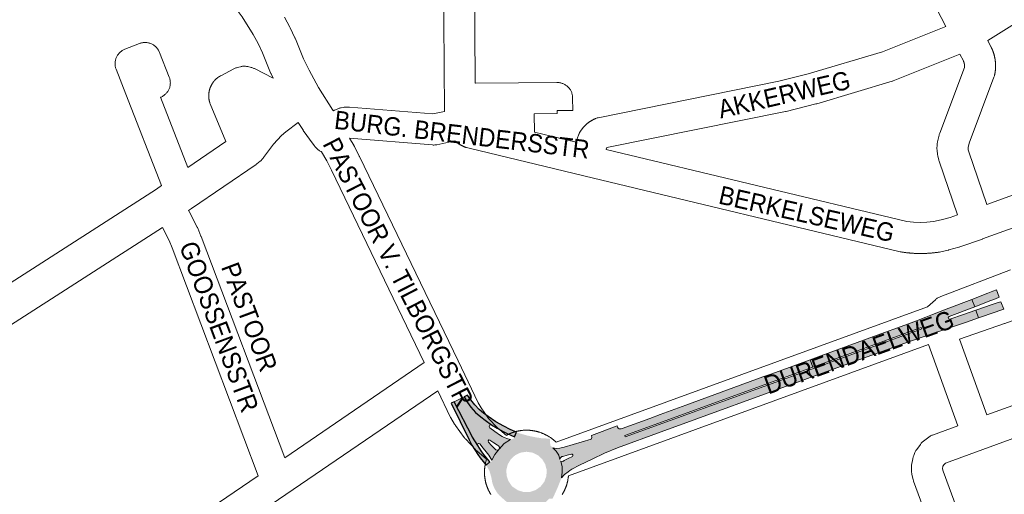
# Paper-space layout 'Layout1' of a CAD drawing. Header units: metres. Extents: x 123097 to 144122, y 392739 to 407589.
# Tile 467 of 510: x 138006 to 138419, y 400056 to 400255. Entities that reach past the tile are written whole.
import ezdxf
from ezdxf.enums import TextEntityAlignment as Align

# ---------------------------------------------------------------- set-up
doc = ezdxf.new("R2010")
doc.units = ezdxf.units.M
doc.header["$MEASUREMENT"] = 0
for name, color, linetype, lineweight in [('gs-anno-wegen algemeen tekst', 7, 'Continuous', 0), ('gs-knt-aanvullende hoofdweg', 7, 'Continuous', 0), ('gs-knt-wegen algemeen', 7, 'Continuous', 0), ('ir-ARC-asfalt-hoofdwegen-te inspecteren', 5, 'Continuous', 0), ('ir-ARC-fietspaden naastliggend- te inspecteren', 1, 'Continuous', 0)]:
    doc.layers.add(name, color=color, linetype=linetype, lineweight=lineweight)
doc.styles.add('Style-Arial', font='arial.ttf')

psp = doc.layouts.get("Layout1")

# ---------------------------------------------------------------- hatches: boundary and pattern name
at = {"layer": 'ir-ARC-asfalt-hoofdwegen-te inspecteren', "linetype": 'Continuous', "lineweight": 13}
for points in [[(138405.731, 400137.675), (138406.958, 400134.602), (138413.666, 400137.199), (138415.617, 400137.962), (138417.22, 400138.564), (138416.028, 400141.614), (138414.472, 400141.062), (138412.452, 400140.261)], [(138407.417, 400133.107), (138408.54, 400129.911), (138415.436, 400132.32), (138417.442, 400133.003), (138419.11, 400133.614), (138417.899, 400136.687), (138416.321, 400136.147), (138414.305, 400135.444)], [(138202.911, 400077.755), (138202.759, 400078.246), (138203.086, 400078.643), (138203.597, 400078.587), (138205.253, 400077.476), (138206.765, 400076.477), (138207.188, 400076.195), (138207.561, 400075.544), (138207.384, 400074.815), (138209.523, 400077.129), (138212.172, 400078.836), (138211.1, 400079.056), (138209.487, 400079.654), (138208.701, 400080.064), (138207.957, 400080.547), (138205.694, 400082.119), (138203.498, 400083.784), (138203.222, 400084.408), (138203.59, 400084.982), (138204.272, 400084.992), (138201.523, 400086.881), (138199.785, 400088.283), (138197.54, 400090.126), (138195.552, 400092.376), (138194.128, 400094.335), (138192.801, 400096.742), (138188.565, 400094.7), (138196.208, 400079.858), (138198.44, 400076.361), (138198.416, 400076.874), (138198.841, 400077.162), (138199.308, 400076.95), (138200.692, 400075.13), (138202.013, 400073.595), (138202.604, 400072.92), (138203.132, 400072.195), (138204.324, 400070.094), (138205.636, 400072.484), (138207.262, 400074.673), (138206.657, 400074.394), (138206.01, 400074.551), (138205.516, 400075.044), (138204.285, 400076.322)]]:
    psp.add_hatch(color=5, dxfattribs=at).paths.add_polyline_path(points, flags=0)
at = {"layer": 'ir-ARC-asfalt-hoofdwegen-te inspecteren', "linetype": 'Continuous', "lineweight": 13, "extrusion": (0, 0, -1)}
for points in [[(-138338.963, 400109.232), (-138384.523, 400125.832), (-138384.729, 400125.251), (-138337.286, 400107.976), (-138338.365, 400105.007), (-138377.646, 400119.331), (-138385.681, 400122.064), (-138399.34, 400126.743), (-138403.427, 400128.15), (-138408.54, 400129.911), (-138407.417, 400133.107), (-138402.18, 400131.33), (-138396.505, 400129.404), (-138395.992, 400129.522), (-138395.831, 400130.024), (-138396.18, 400130.418), (-138406.958, 400134.602), (-138405.731, 400137.675), (-138394.948, 400133.507), (-138389.272, 400131.313), (-138386.41, 400130.203), (-138382.521, 400128.621), (-138377.661, 400126.847), (-138365.965, 400122.578), (-138364.398, 400122.006), (-138342.361, 400113.962), (-138337.843, 400112.313)], [(-138260.317, 400079.951), (-138260.099, 400080.498), (-138338.963, 400109.232), (-138337.843, 400112.313), (-138321.779, 400106.447), (-138318.039, 400105.081), (-138285.745, 400093.289), (-138275.025, 400089.329), (-138270.575, 400087.686), (-138259.094, 400083.445), (-138258.649, 400083.317), (-138258.196, 400083.281), (-138257.748, 400083.354), (-138257.357, 400083.61), (-138257.079, 400083.985), (-138256.883, 400084.606), (-138246.137, 400080.517), (-138246.347, 400079.718), (-138246.026, 400078.957), (-138234.672, 400075.593), (-138232.897, 400075.168), (-138231.309, 400075.059), (-138229.962, 400075.389), (-138231.386, 400073.991), (-138232.406, 400072.276), (-138232.956, 400070.358), (-138233.166, 400071.08), (-138233.694, 400071.614), (-138233.902, 400071.709), (-138234.13, 400071.73), (-138235.918, 400072.193), (-138237.738, 400072.673), (-138238.117, 400072.622), (-138238.375, 400072.34), (-138238.402, 400071.99), (-138238.19, 400071.71), (-138236.406, 400070.796), (-138234.767, 400069.966), (-138234.107, 400069.623), (-138233.377, 400069.748), (-138233.807, 400067.412), (-138233.874, 400065.038), (-138233.576, 400062.681), (-138234.916, 400064.07), (-138236.395, 400065.311), (-138237.127, 400065.835), (-138237.965, 400066.336), (-138241.162, 400068.005), (-138246.425, 400070.606), (-138251.687, 400073.046), (-138257.052, 400075.253), (-138275.454, 400082.066), (-138336.797, 400104.435), (-138338.365, 400105.007), (-138337.286, 400107.976)]]:
    psp.add_hatch(color=5, dxfattribs=at).paths.add_polyline_path(points, flags=0)
at = {"layer": 'ir-ARC-asfalt-hoofdwegen-te inspecteren', "linetype": 'Continuous', "lineweight": 13}
h = psp.add_hatch(color=5, dxfattribs=at)
h.paths.add_polyline_path([(138217.861, 400052.611), (138214.733, 400053.213), (138211.841, 400054.546), (138209.351, 400056.533), (138207.781, 400058.646), (138206.677, 400061.036), (138206.084, 400063.601), (138206.028, 400066.233), (138206.698, 400069.351), (138208.106, 400072.212), (138210.166, 400074.646), (138212.756, 400076.507), (138215.721, 400077.683), (138218.882, 400078.103), (138222.05, 400077.743), (138225.037, 400076.624), (138227.662, 400074.814), (138229.768, 400072.419), (138231.23, 400069.585), (138231.96, 400066.481), (138231.743, 400063.303), (138230.771, 400060.27), (138229.102, 400057.557), (138226.831, 400055.323), (138224.091, 400053.698), (138221.042, 400052.776)])
h.paths.add_polyline_path([(138217.711, 400056.764), (138215.261, 400057.506), (138213.143, 400058.944), (138212.562, 400059.538), (138211.272, 400061.473), (138210.554, 400063.685), (138210.462, 400066.009), (138211.067, 400068.429), (138212.348, 400070.569), (138214.195, 400072.245), (138216.449, 400073.313), (138218.916, 400073.681), (138221.383, 400073.317), (138223.639, 400072.253), (138225.489, 400070.58), (138226.774, 400068.443), (138227.383, 400066.024), (138227.251, 400063.467), (138226.364, 400061.066), (138224.803, 400059.037), (138222.708, 400057.566), (138220.271, 400056.784)], flags=16)
at = {"layer": 'ir-ARC-fietspaden naastliggend- te inspecteren', "linetype": 'Continuous', "lineweight": 30}
psp.add_hatch(color=1, dxfattribs=at).paths.add_polyline_path([(138203.46, 400069.481), (138202.108, 400071.124), (138200.938, 400072.597), (138199.92, 400074.032), (138198.44, 400076.361), (138196.208, 400079.858), (138188.565, 400094.7), (138187.331, 400094.095), (138194.877, 400078.664), (138195.409, 400077.508), (138196.01, 400076.387), (138198.549, 400072.494), (138199.541, 400071.13), (138202.049, 400067.992)], flags=0)
at = {"layer": 'ir-ARC-fietspaden naastliggend- te inspecteren', "linetype": 'Continuous', "lineweight": 30, "extrusion": (0, 0, -1)}
psp.add_hatch(color=1, dxfattribs=at).paths.add_polyline_path([(-138202.806, 400088.43), (-138200.883, 400089.869), (-138199.088, 400091.466), (-138197.29, 400093.413), (-138195.621, 400095.47), (-138194.171, 400097.402), (-138192.801, 400096.742), (-138194.128, 400094.335), (-138195.552, 400092.376), (-138197.54, 400090.126), (-138199.785, 400088.283), (-138201.523, 400086.881), (-138204.272, 400084.992), (-138206.667, 400083.536), (-138209.13, 400082.199), (-138210.751, 400081.386), (-138213.912, 400079.976), (-138214.744, 400081.84), (-138211.996, 400083.008), (-138209.335, 400084.361), (-138206.013, 400086.303)], flags=0)
at = {"layer": 'ir-ARC-fietspaden naastliggend- te inspecteren', "linetype": 'Continuous', "lineweight": 30}
h = psp.add_hatch(color=1, dxfattribs=at)
h.paths.add_polyline_path([(138213.73, 400048.765), (138213.386, 400049.418), (138212.588, 400050.674), (138212.193, 400051.199), (138211.719, 400051.655), (138208.251, 400054.659), (138207.36, 400055.523), (138206.568, 400056.478), (138205.95, 400057.468), (138205.406, 400058.5), (138204.902, 400059.605), (138204.532, 400060.837), (138204.133, 400063.038), (138203.363, 400065.63), (138202.049, 400067.992), (138203.46, 400069.481), (138203.927, 400069.309), (138204.332, 400069.597), (138204.324, 400070.094), (138205.636, 400072.484), (138207.262, 400074.673), (138207.384, 400074.815), (138209.523, 400077.129), (138212.172, 400078.836), (138213.254, 400078.997), (138213.531, 400079.202), (138213.721, 400079.488), (138213.912, 400079.976), (138214.744, 400081.84), (138215.828, 400081.439), (138219.378, 400080.44), (138222.99, 400079.692), (138225.152, 400079.365), (138227.334, 400079.237), (138228.68, 400079.229), (138228.832, 400077.141), (138228.895, 400076.275), (138229.962, 400075.389), (138231.386, 400073.991), (138232.406, 400072.276), (138232.956, 400070.358), (138233.377, 400069.748), (138233.807, 400067.412), (138233.874, 400065.038), (138233.576, 400062.681), (138231.836, 400058.305), (138229.873, 400054.024), (138228.484, 400053.989), (138227.001, 400052.606), (138225.271, 400051.549), (138223.364, 400050.861), (138223.298, 400050.843), (138220.183, 400050.296), (138217.02, 400050.294), (138215.563, 400049.617)])
h.paths.add_polyline_path([(138217.861, 400052.611), (138214.733, 400053.213), (138211.841, 400054.546), (138209.351, 400056.533), (138207.781, 400058.646), (138206.677, 400061.036), (138206.084, 400063.601), (138206.028, 400066.233), (138206.698, 400069.351), (138208.106, 400072.212), (138210.166, 400074.646), (138212.756, 400076.507), (138215.721, 400077.683), (138218.882, 400078.103), (138222.05, 400077.743), (138225.037, 400076.624), (138227.662, 400074.814), (138229.768, 400072.419), (138231.23, 400069.585), (138231.96, 400066.481), (138231.743, 400063.303), (138230.771, 400060.27), (138229.102, 400057.557), (138226.831, 400055.323), (138224.091, 400053.698), (138221.042, 400052.776)], flags=16)

# ---------------------------------------------------------------- linework, layer by layer
at = {"layer": 'gs-knt-aanvullende hoofdweg', "color": 7, "linetype": 'Continuous', "flags": 128}
for points in [[(138112.605, 400230.625), (138111.759, 400232.348), (138111.645, 400232.591), (138111.539, 400232.839), (138108.133, 400241.248), (138106.285, 400245.081), (138104.274, 400248.832), (138099.63, 400256.297), (138095.895, 400261.403), (138073.784, 400286.787)], [(138117.396, 400256.143), (138119.598, 400252.037), (138119.745, 400251.75), (138121.768, 400247.553), (138121.869, 400247.334), (138121.964, 400247.111), (138125.36, 400238.727), (138127.734, 400233.892), (138131.688, 400226.641), (138137.645, 400217.183), (138137.899, 400216.828)], [(138123.19, 400211.95), (138117.942, 400208.025), (138116.209, 400206.532), (138112.783, 400202.908), (138108.63, 400197.18), (138108.416, 400196.898), (138108.188, 400196.627), (138107.949, 400196.367), (138107.697, 400196.119), (138107.433, 400195.883), (138107.16, 400195.659), (138105.856, 400194.646), (138105.784, 400194.591), (138105.56, 400194.427), (138105.485, 400194.375), (138078.389, 400175.852), (138077.189, 400175.032)], [(138132.987, 400199.63), (138132.73, 400199.749), (138132.404, 400199.921), (138132.086, 400200.108), (138131.778, 400200.311), (138131.481, 400200.528), (138131.194, 400200.76), (138130.92, 400201.006), (138130.657, 400201.265), (138130.408, 400201.536), (138130.172, 400201.82), (138129.951, 400202.114), (138129.417, 400202.861), (138125.296, 400208.631), (138125.171, 400208.811), (138125.052, 400208.994), (138123.19, 400211.95)], [(138076.863, 400193.003), (138092.82, 400203.911)], [(137934.922, 400101.271), (138063.706, 400184.009), (138065.831, 400185.462)], [(138066.279, 400167.81), (137936.646, 400084.527), (137936.639, 400084.522), (137855.671, 400032.643), (137855.476, 400032.522), (137850.754, 400029.696), (137850.558, 400029.583), (137850.36, 400029.476), (137841.278, 400024.757), (137841.174, 400024.705), (137841.17, 400024.702), (137841.167, 400024.701)], [(138210.465, 400080.568), (138210.577, 400080.629), (138210.693, 400080.691), (138210.806, 400080.75), (138210.9, 400080.798), (138211.013, 400080.855), (138211.107, 400080.902), (138211.273, 400080.987), (138211.433, 400081.059), (138211.548, 400081.113), (138211.739, 400081.199), (138211.95, 400081.292), (138212.093, 400081.353), (138212.211, 400081.402), (138212.312, 400081.443), (138212.43, 400081.49), (138212.501, 400081.518), (138212.62, 400081.564), (138212.672, 400081.584), (138212.694, 400081.592), (138212.791, 400081.629), (138212.914, 400081.674), (138213.034, 400081.717), (138213.157, 400081.76), (138213.278, 400081.801), (138213.331, 400081.818), (138213.452, 400081.859), (138213.559, 400081.893), (138213.68, 400081.931), (138213.75, 400081.953), (138213.872, 400081.99), (138213.927, 400082.006), (138214.049, 400082.042), (138214.162, 400082.074), (138214.228, 400082.092), (138214.351, 400082.125), (138214.474, 400082.158), (138214.654, 400082.204), (138214.902, 400082.264), (138215.07, 400082.303), (138215.194, 400082.33), (138215.263, 400082.345), (138215.388, 400082.371), (138215.444, 400082.382), (138215.569, 400082.407), (138215.683, 400082.429), (138215.808, 400082.452), (138215.932, 400082.474), (138216.058, 400082.495), (138216.107, 400082.503), (138216.232, 400082.523), (138216.356, 400082.541), (138216.482, 400082.56), (138216.605, 400082.576), (138216.732, 400082.592), (138216.783, 400082.598), (138216.909, 400082.613), (138216.974, 400082.621), (138217.101, 400082.635), (138217.276, 400082.652), (138217.53, 400082.674), (138217.706, 400082.687), (138217.833, 400082.695), (138217.892, 400082.699), (138218.019, 400082.706), (138218.078, 400082.709), (138218.205, 400082.715), (138218.323, 400082.719), (138218.45, 400082.723), (138218.569, 400082.726), (138218.697, 400082.728), (138218.814, 400082.729), (138218.941, 400082.729), (138219, 400082.729), (138219.127, 400082.728), (138219.185, 400082.727), (138219.313, 400082.725), (138219.432, 400082.722), (138219.559, 400082.718), (138219.677, 400082.714), (138219.804, 400082.708), (138219.922, 400082.701), (138220.049, 400082.693), (138220.108, 400082.689), (138220.235, 400082.68), (138220.282, 400082.677), (138220.293, 400082.676), (138220.421, 400082.666), (138220.537, 400082.656), (138220.664, 400082.644), (138220.781, 400082.632), (138220.908, 400082.618), (138220.973, 400082.61), (138221.099, 400082.595), (138221.215, 400082.581), (138221.341, 400082.564), (138221.457, 400082.547), (138221.583, 400082.528), (138221.64, 400082.519), (138221.766, 400082.499), (138221.815, 400082.491), (138221.821, 400082.49), (138221.891, 400082.478), (138222.016, 400082.456), (138222.063, 400082.448), (138222.189, 400082.425), (138222.313, 400082.401), (138222.438, 400082.376), (138222.506, 400082.362), (138222.63, 400082.336), (138222.743, 400082.312), (138222.867, 400082.284), (138222.979, 400082.257), (138223.103, 400082.227), (138223.158, 400082.214), (138223.267, 400082.187), (138223.282, 400082.183), (138223.327, 400082.174), (138223.352, 400082.165), (138223.386, 400082.156), (138223.475, 400082.133), (138223.639, 400082.088), (138223.778, 400082.049), (138223.9, 400082.014), (138224.062, 400081.965), (138224.184, 400081.927), (138224.322, 400081.884), (138224.482, 400081.832), (138224.805, 400081.727), (138225.019, 400081.644), (138225.089, 400081.618), (138225.208, 400081.573), (138225.26, 400081.553), (138225.379, 400081.507), (138225.501, 400081.458), (138225.619, 400081.41), (138225.69, 400081.381), (138225.807, 400081.332), (138225.907, 400081.29), (138226.239, 400081.152), (138226.633, 400080.957), (138226.68, 400080.934), (138226.794, 400080.878), (138226.888, 400080.831), (138227.002, 400080.772), (138227.143, 400080.699), (138227.617, 400080.455), (138227.999, 400080.219), (138228.085, 400080.166), (138228.194, 400080.099), (138228.22, 400080.082), (138228.328, 400080.015), (138228.439, 400079.946), (138228.93, 400079.641), (138230.167, 400078.715), (138231.313, 400077.69), (138387.088, 400134.513), (138390.397, 400137.492), (138390.66, 400137.718), (138390.933, 400137.932), (138391.216, 400138.132), (138391.507, 400138.32), (138391.808, 400138.494), (138392.115, 400138.654), (138392.43, 400138.799), (138392.752, 400138.93), (138421.947, 400150.037)], [(138470.681, 400146.385), (138468.432, 400145.557), (138461.442, 400142.982), (138419.605, 400127.576), (138419.45, 400127.52), (138400.469, 400121)], [(138387.469, 400118.664), (138236.526, 400063.603), (138236.459, 400063.103), (138236.451, 400063.038), (138236.436, 400062.912), (138236.422, 400062.796), (138236.405, 400062.67), (138236.388, 400062.554), (138236.313, 400062.016), (138236.218, 400061.573), (138236.203, 400061.505), (138236.177, 400061.381), (138236.153, 400061.268), (138236.125, 400061.144), (138236.098, 400061.032), (138236.068, 400060.908), (138236.055, 400060.853), (138236.024, 400060.729), (138235.957, 400060.448), (138235.855, 400060.111), (138235.806, 400059.949), (138235.768, 400059.827), (138235.725, 400059.689), (138235.673, 400059.529), (138235.632, 400059.408), (138235.626, 400059.39), (138235.585, 400059.27), (138235.529, 400059.113), (138235.46, 400058.919), (138235.414, 400058.802), (138235.394, 400058.751), (138235.348, 400058.632), (138235.299, 400058.51), (138235.251, 400058.392), (138235.222, 400058.321), (138235.173, 400058.204), (138235.13, 400058.104), (138235.079, 400057.987), (138235.048, 400057.916), (138234.996, 400057.8), (138234.951, 400057.703), (138234.897, 400057.587), (138234.853, 400057.493), (138234.828, 400057.44), (138234.826, 400057.436), (138234.798, 400057.379), (138234.775, 400057.331), (138234.719, 400057.217), (138234.672, 400057.123), (138234.613, 400057.009), (138234.54, 400056.868), (138234.42, 400056.644), (138234.346, 400056.508), (138234.283, 400056.396), (138234.254, 400056.346), (138234.191, 400056.236), (138234.124, 400056.122), (138234.059, 400056.013), (138234.007, 400055.926), (138233.94, 400055.817), (138233.924, 400055.791)], [(138203.979, 400055.708), (138203.912, 400055.816), (138203.87, 400055.885), (138203.804, 400055.994), (138203.763, 400056.063), (138203.697, 400056.173), (138203.632, 400056.287), (138203.569, 400056.398), (138203.543, 400056.443), (138203.481, 400056.554), (138203.443, 400056.624), (138203.382, 400056.736), (138203.32, 400056.852), (138203.261, 400056.965), (138203.224, 400057.036), (138203.213, 400057.059), (138203.156, 400057.172), (138203.109, 400057.266), (138203.053, 400057.381), (138203.03, 400057.429), (138202.975, 400057.544), (138202.952, 400057.592), (138202.898, 400057.707), (138202.812, 400057.898), (138202.719, 400058.109), (138202.658, 400058.252), (138202.609, 400058.37), (138202.575, 400058.453), (138202.572, 400058.461), (138202.568, 400058.471), (138202.521, 400058.589), (138202.493, 400058.66), (138202.447, 400058.779), (138202.427, 400058.831), (138202.382, 400058.95), (138202.337, 400059.073), (138202.294, 400059.193), (138202.251, 400059.316), (138202.21, 400059.437), (138202.193, 400059.49), (138202.152, 400059.611), (138202.118, 400059.718), (138202.08, 400059.839), (138202.058, 400059.909), (138202.048, 400059.938), (138202.039, 400059.974), (138202.021, 400060.031), (138202.005, 400060.086), (138201.969, 400060.208), (138201.919, 400060.387), (138201.853, 400060.633), (138201.807, 400060.813), (138201.777, 400060.937), (138201.747, 400061.061), (138201.708, 400061.229), (138201.681, 400061.353), (138201.665, 400061.421), (138201.657, 400061.455), (138201.646, 400061.515), (138201.64, 400061.547), (138201.628, 400061.603), (138201.604, 400061.728), (138201.582, 400061.842), (138201.559, 400061.967), (138201.537, 400062.091), (138201.516, 400062.217), (138201.508, 400062.266), (138201.488, 400062.391), (138201.47, 400062.515), (138201.451, 400062.641), (138201.435, 400062.764), (138201.402, 400063.001), (138201.376, 400063.26), (138201.359, 400063.435), (138201.337, 400063.689), (138201.324, 400063.865), (138201.316, 400063.992), (138201.312, 400064.051), (138201.305, 400064.178), (138201.302, 400064.237), (138201.296, 400064.364), (138201.284, 400064.563), (138201.284, 400064.728), (138201.283, 400064.856), (138201.282, 400064.973), (138201.282, 400065.1), (138201.282, 400065.159), (138201.283, 400065.286), (138201.284, 400065.344), (138201.286, 400065.472), (138201.289, 400065.591), (138201.293, 400065.718), (138201.297, 400065.836), (138201.306, 400066.13), (138201.33, 400066.394), (138201.335, 400066.453), (138201.345, 400066.58), (138201.355, 400066.696), (138201.367, 400066.823), (138201.379, 400066.94), (138201.393, 400067.067), (138201.401, 400067.132), (138201.416, 400067.258), (138201.43, 400067.374), (138201.466, 400067.689), (138201.532, 400068.05), (138201.555, 400068.175), (138201.563, 400068.222), (138201.586, 400068.348), (138201.61, 400068.472), (138201.635, 400068.597), (138201.649, 400068.665), (138201.674, 400068.789), (138201.763, 400069.227), (138201.878, 400069.634), (138201.923, 400069.798), (138201.962, 400069.937), (138201.997, 400070.059), (138202.045, 400070.221), (138202.143, 400070.552)]]:
    psp.add_lwpolyline(points, dxfattribs=at)
at = {"layer": 'gs-knt-wegen algemeen', "color": 7, "linetype": 'Continuous', "flags": 128}
for points in [[(138394.741, 400252.201), (138367.393, 400305.306)], [(138184.466, 400216.609), (138184.135, 400273.778)], [(138197.155, 400273.827), (138197.418, 400228.412)], [(138239.711, 400203.706), (138239.84, 400204.244), (138239.921, 400204.548), (138240.017, 400204.848), (138240.127, 400205.143), (138240.883, 400207.028), (138240.978, 400207.251), (138241.081, 400207.471), (138241.192, 400207.687), (138241.311, 400207.899), (138241.381, 400208.017), (138241.452, 400208.134), (138241.525, 400208.251), (138241.598, 400208.367), (138241.673, 400208.482), (138241.749, 400208.596), (138241.826, 400208.71), (138241.904, 400208.822), (138241.983, 400208.934), (138242.064, 400209.045), (138242.145, 400209.156), (138242.228, 400209.265), (138242.312, 400209.374), (138242.396, 400209.481), (138242.482, 400209.588), (138242.569, 400209.694), (138242.657, 400209.8), (138242.746, 400209.904), (138242.836, 400210.007), (138242.927, 400210.11), (138243.02, 400210.211), (138243.112, 400210.312), (138243.207, 400210.412), (138243.302, 400210.51), (138243.398, 400210.608), (138243.495, 400210.705), (138243.593, 400210.801), (138243.692, 400210.896), (138243.792, 400210.99), (138243.893, 400211.082), (138243.995, 400211.174), (138244.098, 400211.265), (138244.202, 400211.355), (138244.306, 400211.443), (138244.412, 400211.531), (138244.518, 400211.618), (138244.625, 400211.703), (138244.733, 400211.788), (138244.842, 400211.871), (138244.952, 400211.953), (138245.062, 400212.035), (138245.174, 400212.114), (138245.286, 400212.194), (138245.399, 400212.271), (138245.513, 400212.348), (138245.627, 400212.423), (138245.742, 400212.498), (138245.858, 400212.571), (138245.975, 400212.643), (138246.092, 400212.714), (138246.21, 400212.784), (138246.329, 400212.852), (138246.449, 400212.919), (138246.569, 400212.985), (138246.69, 400213.05), (138246.811, 400213.114), (138246.933, 400213.176), (138247.056, 400213.237), (138247.179, 400213.298), (138247.303, 400213.356), (138247.428, 400213.414), (138247.553, 400213.47), (138247.678, 400213.525), (138247.804, 400213.579), (138248.044, 400213.674), (138248.287, 400213.759), (138248.533, 400213.835), (138248.782, 400213.901), (138249.033, 400213.957), (138324.807, 400229.286), (138337.044, 400232.333), (138368.216, 400241.655), (138394.741, 400252.201)], [(138065.831, 400185.462), (138050.84, 400223.847), (138046.768, 400234.274), (138046.662, 400234.565), (138046.57, 400234.861), (138046.493, 400235.161), (138046.429, 400235.464), (138046.381, 400235.77), (138046.346, 400236.078), (138046.327, 400236.388), (138046.322, 400236.697), (138046.332, 400237.007), (138046.357, 400237.316), (138046.396, 400237.623), (138046.45, 400237.928), (138046.519, 400238.231), (138046.602, 400238.529), (138046.698, 400238.824), (138046.809, 400239.113), (138046.934, 400239.397), (138047.071, 400239.674), (138047.222, 400239.945), (138047.386, 400240.208), (138047.562, 400240.463), (138047.749, 400240.71), (138047.949, 400240.947), (138048.159, 400241.174), (138048.38, 400241.392), (138048.611, 400241.598), (138048.852, 400241.793), (138049.101, 400241.977), (138049.359, 400242.148), (138049.625, 400242.307), (138049.898, 400242.454), (138050.178, 400242.587), (138050.464, 400242.706), (138056.562, 400245.087), (138056.863, 400245.196), (138057.168, 400245.29), (138057.478, 400245.369), (138057.791, 400245.433), (138058.107, 400245.481), (138058.424, 400245.513), (138058.744, 400245.53), (138059.063, 400245.532), (138059.382, 400245.517), (138059.7, 400245.487), (138060.017, 400245.442), (138060.33, 400245.381), (138060.64, 400245.304), (138060.947, 400245.213), (138061.248, 400245.106), (138061.544, 400244.985), (138061.833, 400244.85), (138062.115, 400244.7), (138062.39, 400244.537), (138062.657, 400244.361), (138062.914, 400244.172), (138063.162, 400243.97), (138063.399, 400243.756), (138063.626, 400243.531), (138063.842, 400243.296), (138064.045, 400243.049), (138064.237, 400242.794), (138064.416, 400242.529), (138064.581, 400242.255), (138064.733, 400241.974), (138064.871, 400241.686), (138064.994, 400241.391), (138069.066, 400230.964), (138069.172, 400230.673), (138069.264, 400230.377), (138069.341, 400230.077), (138069.405, 400229.774), (138069.453, 400229.468), (138069.488, 400229.16), (138069.507, 400228.85), (138069.512, 400228.541), (138069.502, 400228.231), (138069.477, 400227.922), (138069.438, 400227.615), (138069.384, 400227.31), (138069.315, 400227.007), (138069.232, 400226.709), (138069.136, 400226.414), (138069.025, 400226.125), (138068.9, 400225.841), (138068.763, 400225.564), (138068.612, 400225.293), (138068.448, 400225.03), (138068.272, 400224.775), (138068.085, 400224.528), (138067.885, 400224.291), (138067.675, 400224.064), (138067.454, 400223.846), (138067.223, 400223.64), (138066.982, 400223.445), (138066.733, 400223.261), (138066.475, 400223.09), (138066.209, 400222.931), (138065.936, 400222.784), (138065.656, 400222.651), (138065.37, 400222.532), (138065.336, 400222.519), (138076.863, 400193.003)], [(138412.352, 400246.441), (138413.744, 400243.739), (138413.775, 400243.678), (138413.817, 400243.593), (138413.859, 400243.507), (138413.901, 400243.421), (138413.942, 400243.336), (138413.983, 400243.25), (138414.023, 400243.163), (138414.063, 400243.076), (138414.102, 400242.99), (138414.141, 400242.903), (138414.179, 400242.815), (138414.217, 400242.728), (138414.254, 400242.641), (138414.291, 400242.553), (138414.328, 400242.465), (138414.364, 400242.376), (138414.399, 400242.289), (138414.434, 400242.2), (138414.469, 400242.111), (138414.503, 400242.021), (138414.537, 400241.933), (138414.57, 400241.844), (138414.603, 400241.754), (138414.635, 400241.664), (138414.666, 400241.575), (138414.698, 400241.485), (138414.728, 400241.394), (138414.759, 400241.304), (138414.788, 400241.214), (138414.818, 400241.123), (138414.847, 400241.032), (138414.875, 400240.941), (138414.903, 400240.85), (138414.93, 400240.759), (138414.957, 400240.667), (138414.984, 400240.576), (138415.009, 400240.485), (138415.035, 400240.393), (138415.06, 400240.3), (138415.084, 400240.208), (138415.108, 400240.117), (138415.131, 400240.024), (138415.155, 400239.931), (138415.177, 400239.839), (138415.199, 400239.747), (138415.22, 400239.654), (138415.241, 400239.56), (138415.262, 400239.467), (138415.282, 400239.375), (138415.301, 400239.281), (138415.32, 400239.188), (138415.339, 400239.094), (138415.357, 400239.001), (138415.374, 400238.907), (138415.391, 400238.813), (138415.408, 400238.719), (138415.424, 400238.626), (138415.439, 400238.532), (138415.454, 400238.437), (138415.469, 400238.343), (138415.483, 400238.25), (138415.496, 400238.155), (138415.509, 400238.06), (138415.522, 400237.966), (138415.533, 400237.872), (138415.545, 400237.777), (138415.556, 400237.682), (138415.566, 400237.587), (138415.576, 400237.493), (138415.586, 400237.398), (138415.595, 400237.303), (138415.603, 400237.208), (138415.611, 400237.114), (138415.618, 400237.019), (138415.625, 400236.923), (138415.632, 400236.828), (138415.637, 400236.734), (138415.643, 400236.638), (138415.648, 400236.543), (138415.652, 400236.448), (138415.656, 400236.353), (138415.659, 400236.258), (138415.662, 400236.162), (138415.664, 400236.067), (138415.666, 400235.972), (138415.667, 400235.877), (138415.668, 400235.781), (138415.669, 400235.686), (138415.668, 400235.591), (138415.668, 400235.496), (138415.666, 400235.4), (138415.665, 400235.305), (138415.662, 400235.21), (138415.66, 400235.115), (138415.656, 400235.019), (138415.653, 400234.924), (138415.648, 400234.83), (138415.643, 400234.734), (138415.638, 400234.639), (138415.632, 400234.544), (138415.626, 400234.449), (138415.619, 400234.354), (138415.612, 400234.259), (138415.604, 400234.164), (138415.596, 400234.069), (138415.587, 400233.974), (138415.577, 400233.879), (138415.568, 400233.784), (138415.557, 400233.69), (138415.546, 400233.595), (138415.535, 400233.501), (138415.523, 400233.406), (138415.511, 400233.312), (138415.498, 400233.218), (138415.484, 400233.123), (138415.47, 400233.029), (138415.456, 400232.935), (138415.441, 400232.841), (138415.426, 400232.746), (138415.41, 400232.652), (138415.393, 400232.559), (138415.376, 400232.465), (138415.359, 400232.371), (138415.341, 400232.278), (138415.323, 400232.185), (138415.304, 400232.091), (138415.284, 400231.998), (138415.264, 400231.904), (138415.244, 400231.812), (138415.17, 400231.513), (138415.082, 400231.217), (138414.98, 400230.926), (138404.556, 400203.294), (138404.132, 400201.473), (138404.122, 400201.09), (138404.185, 400200.503), (138404.394, 400199.675), (138411.962, 400177.527)], [(138400.73, 400240.571), (138372.76, 400229.451), (138372.492, 400229.351), (138372.22, 400229.263), (138340.629, 400219.815), (138340.337, 400219.735), (138327.812, 400216.617), (138327.53, 400216.553), (138252.657, 400201.406), (138252.388, 400200.736), (138252.386, 400200.732), (138252.37, 400200.663)], [(138399.702, 400173.141), (138391.987, 400195.719), (138391.905, 400195.974), (138391.835, 400196.232), (138391.449, 400197.76), (138391.383, 400198.053), (138391.329, 400198.35), (138391.29, 400198.649), (138391.13, 400200.124), (138391.105, 400200.416), (138391.093, 400200.709), (138391.094, 400201.002), (138391.134, 400202.484), (138391.147, 400202.746), (138391.17, 400203.009), (138391.203, 400203.269), (138391.247, 400203.529), (138391.302, 400203.786), (138391.974, 400206.668), (138392.045, 400206.945), (138392.128, 400207.218), (138392.223, 400207.488), (138402.6, 400234.996), (138402.606, 400235.04), (138402.612, 400235.085), (138402.617, 400235.13), (138402.622, 400235.175), (138402.627, 400235.22), (138402.631, 400235.265), (138402.634, 400235.31), (138402.638, 400235.355), (138402.641, 400235.401), (138402.643, 400235.446), (138402.645, 400235.491), (138402.646, 400235.536), (138402.648, 400235.582), (138402.648, 400235.627), (138402.649, 400235.673), (138402.648, 400235.718), (138402.648, 400235.763), (138402.647, 400235.808), (138402.646, 400235.854), (138402.644, 400235.899), (138402.641, 400235.944), (138402.639, 400235.989), (138402.636, 400236.035), (138402.632, 400236.08), (138402.628, 400236.125), (138402.624, 400236.17), (138402.619, 400236.215), (138402.614, 400236.26), (138402.608, 400236.305), (138402.602, 400236.35), (138402.595, 400236.395), (138402.588, 400236.44), (138402.581, 400236.484), (138402.573, 400236.529), (138402.565, 400236.574), (138402.556, 400236.618), (138402.547, 400236.662), (138402.538, 400236.707), (138402.528, 400236.751), (138402.518, 400236.795), (138402.507, 400236.839), (138402.496, 400236.883), (138402.484, 400236.927), (138402.473, 400236.971), (138402.46, 400237.014), (138402.447, 400237.058), (138402.434, 400237.101), (138402.421, 400237.144), (138402.407, 400237.187), (138402.392, 400237.23), (138402.377, 400237.273), (138402.362, 400237.316), (138402.347, 400237.358), (138402.331, 400237.401), (138402.314, 400237.443), (138402.298, 400237.485), (138402.28, 400237.527), (138402.263, 400237.569), (138402.245, 400237.61), (138402.227, 400237.652), (138402.208, 400237.693), (138402.189, 400237.734), (138402.169, 400237.775), (138402.149, 400237.816), (138400.73, 400240.571)], [(138092.82, 400203.911), (138086.245, 400219.792), (138086.143, 400220.055), (138086.052, 400220.323), (138086.021, 400220.421), (138085.992, 400220.521), (138085.963, 400220.62), (138085.936, 400220.719), (138085.91, 400220.819), (138085.885, 400220.919), (138085.861, 400221.02), (138085.838, 400221.119), (138085.816, 400221.22), (138085.795, 400221.322), (138085.775, 400221.423), (138085.757, 400221.524), (138085.74, 400221.626), (138085.723, 400221.728), (138085.708, 400221.83), (138085.694, 400221.932), (138085.681, 400222.034), (138085.669, 400222.137), (138085.658, 400222.24), (138085.648, 400222.342), (138085.64, 400222.445), (138085.632, 400222.548), (138085.626, 400222.651), (138085.621, 400222.753), (138085.617, 400222.857), (138085.614, 400222.96), (138085.612, 400223.063), (138085.611, 400223.166), (138085.611, 400223.269), (138085.613, 400223.373), (138085.615, 400223.476), (138085.619, 400223.578), (138085.624, 400223.682), (138085.63, 400223.785), (138085.637, 400223.888), (138085.645, 400223.99), (138085.654, 400224.093), (138085.665, 400224.196), (138085.676, 400224.299), (138085.689, 400224.4), (138085.702, 400224.503), (138085.717, 400224.605), (138085.733, 400224.707), (138085.75, 400224.808), (138085.768, 400224.91), (138085.788, 400225.012), (138085.808, 400225.113), (138085.83, 400225.213), (138085.852, 400225.314), (138085.876, 400225.415), (138085.901, 400225.515), (138085.926, 400225.614), (138085.953, 400225.714), (138085.981, 400225.814), (138086.01, 400225.913), (138086.04, 400226.011), (138086.071, 400226.109), (138086.104, 400226.207), (138086.137, 400226.305), (138086.171, 400226.402), (138086.207, 400226.499), (138086.243, 400226.596), (138086.281, 400226.692), (138086.319, 400226.787), (138086.359, 400226.882), (138086.4, 400226.977), (138086.441, 400227.072), (138086.484, 400227.165), (138086.527, 400227.259), (138086.572, 400227.352), (138086.618, 400227.445), (138086.664, 400227.536), (138086.712, 400227.628), (138086.761, 400227.719), (138086.811, 400227.81), (138086.861, 400227.899), (138086.913, 400227.988), (138086.965, 400228.077), (138087.019, 400228.166), (138087.073, 400228.253), (138087.129, 400228.34), (138087.185, 400228.427), (138087.243, 400228.512), (138087.3, 400228.597), (138087.36, 400228.682), (138087.42, 400228.766), (138087.481, 400228.849), (138087.542, 400228.931), (138087.605, 400229.013), (138087.669, 400229.095), (138087.734, 400229.175), (138087.799, 400229.254), (138087.865, 400229.334), (138087.932, 400229.412), (138088.001, 400229.49), (138088.069, 400229.566), (138088.139, 400229.643), (138088.209, 400229.718), (138088.281, 400229.793), (138088.352, 400229.866), (138088.425, 400229.939), (138088.499, 400230.012), (138088.574, 400230.083), (138088.648, 400230.153), (138088.724, 400230.223), (138088.801, 400230.293), (138088.879, 400230.361), (138088.956, 400230.428), (138089.036, 400230.494), (138089.115, 400230.56), (138089.196, 400230.625), (138089.276, 400230.688), (138089.358, 400230.751), (138089.441, 400230.814), (138089.524, 400230.875), (138089.607, 400230.935), (138089.692, 400230.994), (138089.777, 400231.053), (138089.863, 400231.11), (138089.948, 400231.166), (138090.035, 400231.222), (138090.123, 400231.277), (138090.211, 400231.331), (138090.299, 400231.383), (138090.389, 400231.435), (138090.479, 400231.486), (138090.569, 400231.536), (138090.663, 400231.587), (138096.102, 400234.473), (138096.38, 400234.612), (138096.665, 400234.738), (138096.956, 400234.85), (138097.251, 400234.948), (138097.551, 400235.032), (138098.931, 400235.382), (138099.235, 400235.451), (138099.541, 400235.506), (138099.851, 400235.546), (138100.162, 400235.571), (138100.473, 400235.582), (138100.785, 400235.577), (138101.096, 400235.557), (138101.406, 400235.523), (138101.714, 400235.474), (138102.019, 400235.41), (138103.404, 400235.085), (138103.705, 400235.007), (138104.002, 400234.914), (138104.295, 400234.807), (138104.581, 400234.687), (138104.862, 400234.553), (138112.605, 400230.625)], [(138137.899, 400216.828), (138138.05, 400216.919), (138138.299, 400217.056), (138138.553, 400217.181), (138139.457, 400217.601), (138139.729, 400217.72), (138140.006, 400217.826), (138140.288, 400217.92), (138140.573, 400218.001), (138140.862, 400218.069), (138141.154, 400218.123), (138142.123, 400218.281), (138142.389, 400218.319), (138142.656, 400218.346), (138142.923, 400218.361), (138143.894, 400218.398), (138144.152, 400218.403), (138144.409, 400218.397)], [(138144.409, 400218.397), (138144.663, 400218.382), (138144.666, 400218.382), (138144.67, 400218.381), (138179.555, 400215.562), (138184.466, 400216.609)], [(138222.225, 400207.916), (138239.711, 400203.706)], [(138144.732, 400205.314), (138146.555, 400202.105), (138146.633, 400201.964), (138146.705, 400201.824), (138146.707, 400201.82), (138146.709, 400201.817)], [(138188.87, 400204.235), (138181.339, 400202.629), (138181.029, 400202.571), (138180.716, 400202.528), (138180.402, 400202.5), (138180.087, 400202.487), (138179.771, 400202.489), (138179.457, 400202.507), (138144.732, 400205.314)], [(138146.709, 400201.817), (138148.75, 400197.767), (138148.801, 400197.664), (138190.179, 400111.819), (138190.19, 400111.795), (138198.57, 400094.23), (138199.833, 400092.083), (138203.033, 400087.686), (138206.762, 400083.751), (138210.465, 400080.568)], [(138451.849, 400178.094), (138410.156, 400163.03), (138410.116, 400163.016), (138400.683, 400159.677), (138400.451, 400159.6), (138400.215, 400159.531), (138396.123, 400158.421), (138395.95, 400158.377), (138395.776, 400158.337), (138392.128, 400157.56), (138391.945, 400157.524), (138391.761, 400157.493), (138391.517, 400157.456), (138391.274, 400157.42), (138391.031, 400157.386), (138390.787, 400157.353), (138390.543, 400157.321), (138390.299, 400157.29), (138390.055, 400157.261), (138389.811, 400157.232), (138389.566, 400157.205), (138389.322, 400157.18), (138389.077, 400157.155), (138388.832, 400157.132), (138388.587, 400157.109), (138388.342, 400157.088), (138388.097, 400157.069), (138387.852, 400157.05), (138387.607, 400157.033), (138387.361, 400157.017), (138387.116, 400157.002), (138386.87, 400156.988), (138386.625, 400156.976), (138386.379, 400156.965), (138386.133, 400156.955), (138385.888, 400156.946), (138385.642, 400156.938), (138385.396, 400156.932), (138385.15, 400156.927), (138384.904, 400156.923), (138384.659, 400156.92), (138384.413, 400156.919), (138384.167, 400156.919), (138383.921, 400156.92), (138383.675, 400156.922), (138383.429, 400156.926), (138383.183, 400156.93), (138382.937, 400156.936), (138382.692, 400156.943), (138382.446, 400156.952), (138382.2, 400156.961), (138381.954, 400156.972), (138381.709, 400156.984), (138381.463, 400156.997), (138381.218, 400157.012), (138380.972, 400157.027), (138380.727, 400157.044), (138380.482, 400157.062), (138380.237, 400157.082), (138379.992, 400157.102), (138379.747, 400157.124), (138379.502, 400157.147), (138379.257, 400157.171), (138379.013, 400157.197), (138378.768, 400157.223), (138378.524, 400157.251), (138378.28, 400157.28), (138378.036, 400157.31), (138377.792, 400157.342), (138377.548, 400157.374), (138377.304, 400157.408), (138377.061, 400157.444), (138376.818, 400157.48), (138376.575, 400157.517), (138376.332, 400157.556), (138376.089, 400157.596), (138375.866, 400157.638), (138375.644, 400157.687), (138242.996, 400189.523), (138242.992, 400189.524), (138194.899, 400201.104), (138193.776, 400201.404), (138193.63, 400201.451), (138193.494, 400201.497), (138193.358, 400201.544), (138193.223, 400201.592), (138193.089, 400201.642), (138192.955, 400201.693), (138192.821, 400201.746), (138192.683, 400201.803), (138192.549, 400201.859), (138192.417, 400201.917), (138192.285, 400201.976), (138192.154, 400202.037), (138192.023, 400202.099), (138191.893, 400202.163), (138191.764, 400202.228), (138191.636, 400202.294), (138191.622, 400202.302), (138191.495, 400202.369), (138191.37, 400202.438), (138191.245, 400202.508), (138191.12, 400202.579), (138190.997, 400202.652), (138190.874, 400202.726), (138190.753, 400202.802), (138190.632, 400202.879), (138190.617, 400202.888), (138190.496, 400202.967), (138190.376, 400203.047), (138190.257, 400203.128), (138190.139, 400203.211), (138190.022, 400203.295), (138189.906, 400203.381), (138189.79, 400203.467), (138189.733, 400203.511), (138189.675, 400203.556), (138189.571, 400203.638), (138189.468, 400203.721), (138189.365, 400203.804), (138189.264, 400203.889), (138189.163, 400203.975), (138189.063, 400204.062), (138188.964, 400204.15), (138188.87, 400204.235)], [(138176.02, 400111.207), (138137.098, 400191.958), (138135.154, 400195.815), (138132.987, 400199.63)], [(138252.37, 400200.663), (138378.452, 400170.403), (138381.227, 400170.064), (138381.23, 400170.064), (138381.233, 400170.063)], [(138411.962, 400177.527), (138447.782, 400190.468)], [(138077.189, 400175.032), (138077.318, 400174.814), (138077.446, 400174.575), (138080.764, 400168.048), (138080.88, 400167.808), (138080.987, 400167.562), (138082.373, 400164.173), (138082.438, 400164.008), (138117.469, 400071.181)], [(138381.233, 400170.063), (138384.026, 400169.939), (138386.824, 400170.03), (138389.606, 400170.335), (138392.887, 400171.034), (138396.57, 400172.033), (138399.702, 400173.141)], [(138106.407, 400063.618), (138070.288, 400159.327), (138069.037, 400162.386), (138066.279, 400167.81)], [(138400.469, 400121), (138411.999, 400089.113), (138433.344, 400096.913)], [(138391.085, 400034.794), (138381.302, 400061.34), (138381.22, 400061.578), (138381.147, 400061.819), (138381.083, 400062.063), (138380.595, 400064.084), (138380.529, 400064.386), (138380.479, 400064.691), (138380.442, 400064.998), (138380.42, 400065.306), (138380.357, 400066.645), (138380.35, 400066.936), (138380.356, 400067.227), (138380.375, 400067.518), (138380.407, 400067.808), (138380.451, 400068.095), (138380.921, 400070.727), (138380.979, 400071.013), (138381.049, 400071.296), (138381.132, 400071.575), (138381.228, 400071.851), (138381.335, 400072.121), (138381.858, 400073.357), (138381.978, 400073.622), (138382.109, 400073.881), (138382.251, 400074.135), (138382.405, 400074.381), (138382.569, 400074.621), (138384.132, 400076.791), (138384.298, 400077.013), (138384.474, 400077.227), (138384.66, 400077.434), (138384.853, 400077.633), (138385.055, 400077.823), (138385.265, 400078.004), (138385.483, 400078.176), (138387.614, 400079.791), (138387.871, 400079.977), (138388.138, 400080.15), (138388.412, 400080.309), (138388.694, 400080.455), (138388.983, 400080.587), (138389.277, 400080.705), (138399.782, 400084.611), (138387.469, 400118.664)], [(138117.469, 400071.181), (138176.02, 400111.207)], [(138181.713, 400099.328), (138117.978, 400055.757), (138075.767, 400026.9)], [(138202.143, 400070.552), (138198.022, 400074.095), (138197.857, 400074.242), (138197.696, 400074.395), (138197.541, 400074.553), (138193.292, 400079.036), (138193.103, 400079.244), (138192.923, 400079.46), (138192.753, 400079.684), (138189.119, 400084.679), (138188.939, 400084.939), (138188.772, 400085.207), (138187.205, 400087.871), (138187.067, 400088.117), (138186.94, 400088.369), (138181.713, 400099.328)], [(138437.46, 400084.555), (138410.349, 400074.649), (138394.714, 400068.835), (138394.127, 400068.391), (138393.599, 400067.658), (138393.398, 400066.532), (138393.65, 400065.487), (138403.2, 400039.572)], [(137825.218, 399893.494), (137883.152, 399912.47), (137885.667, 399913.545), (137890.946, 399916.391), (137907.09, 399927.36), (137999.309, 399990.403), (138063.02, 400033.958), (138106.407, 400063.618)]]:
    psp.add_lwpolyline(points, dxfattribs=at)
for points in [[(138455.907, 400293.838), (138472.354, 400307.428, -0.3621112), (138472.366, 400307.427), (138480.649, 400297.404, -0.3621106), (138480.648, 400297.392), (138457.974, 400278.656), (138457.965, 400278.648), (138447.448, 400269.988), (138447.204, 400269.797), (138433.742, 400259.749), (138433.515, 400259.587), (138433.285, 400259.438), (138433.282, 400259.436), (138433.278, 400259.433), (138412.352, 400246.441)], [(138197.418, 400228.412), (138197.488, 400228.415), (138215.484, 400228.585), (138231.687, 400228.738), (138232.006, 400228.733), (138232.325, 400228.712), (138232.642, 400228.676), (138232.957, 400228.625), (138233.27, 400228.558), (138233.578, 400228.475), (138233.883, 400228.378), (138234.182, 400228.266), (138234.475, 400228.139), (138234.762, 400227.998), (138235.041, 400227.844), (138235.313, 400227.675), (138235.576, 400227.494), (138235.829, 400227.3), (138236.073, 400227.093), (138236.307, 400226.875), (138236.529, 400226.646), (138236.74, 400226.406), (138236.939, 400226.156), (138237.126, 400225.897), (138237.299, 400225.629), (138237.459, 400225.352), (138237.606, 400225.068), (138237.738, 400224.778), (138237.856, 400224.481), (138237.959, 400224.178), (138238.047, 400223.871), (138238.12, 400223.56), (138238.178, 400223.246), (138238.22, 400222.93), (138238.247, 400222.611), (138238.258, 400222.292), (138238.31, 400217.004, -0.3851851), (138238.301, 400216.994), (138231.808, 400216.93), (138231.819, 400215.728, -0.3851988), (138231.81, 400215.718), (138222.133, 400215.627), (138222.225, 400207.916)]]:
    psp.add_lwpolyline(points, format="xyb", dxfattribs=at)
at = {"layer": 'ir-ARC-asfalt-hoofdwegen-te inspecteren', "color": 5, "linetype": 'Continuous', "lineweight": 13}
psp.add_lwpolyline([(138405.731, 400137.675), (138406.958, 400134.602), (138413.666, 400137.199), (138415.617, 400137.962), (138417.22, 400138.564), (138416.028, 400141.614), (138414.472, 400141.062), (138412.452, 400140.261)], close=True, dxfattribs=at)
at = {"layer": 'ir-ARC-asfalt-hoofdwegen-te inspecteren', "color": 5, "linetype": 'Continuous', "lineweight": 13, "flags": 128}
for points in [[(138338.963, 400109.232), (138384.523, 400125.832), (138384.729, 400125.251), (138337.286, 400107.976), (138338.365, 400105.007), (138377.646, 400119.331), (138385.681, 400122.064), (138399.34, 400126.743), (138403.427, 400128.15), (138408.54, 400129.911), (138407.417, 400133.107), (138402.18, 400131.33), (138396.505, 400129.404), (138395.992, 400129.522), (138395.831, 400130.024), (138396.18, 400130.418), (138406.958, 400134.602), (138405.731, 400137.675), (138394.948, 400133.507), (138389.272, 400131.313), (138386.41, 400130.203), (138382.521, 400128.621), (138377.661, 400126.847), (138365.965, 400122.578), (138364.398, 400122.006), (138342.361, 400113.962), (138337.843, 400112.313)], [(138407.417, 400133.107), (138408.54, 400129.911), (138415.436, 400132.32), (138417.442, 400133.003), (138419.11, 400133.614), (138417.899, 400136.687), (138416.321, 400136.147), (138414.305, 400135.444)], [(138260.317, 400079.951), (138260.099, 400080.498), (138338.963, 400109.232), (138337.843, 400112.313), (138321.779, 400106.447), (138318.039, 400105.081), (138285.745, 400093.289), (138275.025, 400089.329), (138270.575, 400087.686), (138259.094, 400083.445), (138258.649, 400083.317), (138258.196, 400083.281), (138257.748, 400083.354), (138257.357, 400083.61), (138257.079, 400083.985), (138256.883, 400084.606), (138246.137, 400080.517), (138246.347, 400079.718), (138246.026, 400078.957), (138234.672, 400075.593), (138232.897, 400075.168), (138231.309, 400075.059), (138229.962, 400075.389), (138231.386, 400073.991), (138232.406, 400072.276), (138232.956, 400070.358), (138233.166, 400071.08), (138233.694, 400071.614), (138233.902, 400071.709), (138234.13, 400071.73), (138235.918, 400072.193), (138237.738, 400072.673), (138238.117, 400072.622), (138238.375, 400072.34), (138238.402, 400071.99), (138238.19, 400071.71), (138236.406, 400070.796), (138234.767, 400069.966), (138234.107, 400069.623), (138233.377, 400069.748), (138233.807, 400067.412), (138233.874, 400065.038), (138233.576, 400062.681), (138234.916, 400064.07), (138236.395, 400065.311), (138237.127, 400065.835), (138237.965, 400066.336), (138241.162, 400068.005), (138246.425, 400070.606), (138251.687, 400073.046), (138257.052, 400075.253), (138275.454, 400082.066), (138336.797, 400104.435), (138338.365, 400105.007), (138337.286, 400107.976)], [(138202.911, 400077.755), (138202.759, 400078.246), (138203.086, 400078.643), (138203.597, 400078.587), (138205.253, 400077.476), (138206.765, 400076.477), (138207.188, 400076.195), (138207.561, 400075.544), (138207.384, 400074.815), (138209.523, 400077.129), (138212.172, 400078.836), (138211.1, 400079.056), (138209.487, 400079.654), (138208.701, 400080.064), (138207.957, 400080.547), (138205.694, 400082.119), (138203.498, 400083.784), (138203.222, 400084.408), (138203.59, 400084.982), (138204.272, 400084.992), (138201.523, 400086.881), (138199.785, 400088.283), (138197.54, 400090.126), (138195.552, 400092.376), (138194.128, 400094.335), (138192.801, 400096.742), (138188.565, 400094.7), (138196.208, 400079.858), (138198.44, 400076.361), (138198.416, 400076.874), (138198.841, 400077.162), (138199.308, 400076.95), (138200.692, 400075.13), (138202.013, 400073.595), (138202.604, 400072.92), (138203.132, 400072.195), (138204.324, 400070.094), (138205.636, 400072.484), (138207.262, 400074.673), (138206.657, 400074.394), (138206.01, 400074.551), (138205.516, 400075.044), (138204.285, 400076.322)]]:
    psp.add_lwpolyline(points, close=True, dxfattribs=at)
at = {"layer": 'ir-ARC-fietspaden naastliggend- te inspecteren', "color": 1, "linetype": 'Continuous', "lineweight": 30}
for points in [[(138203.46, 400069.481), (138202.108, 400071.124), (138200.938, 400072.597), (138199.92, 400074.032), (138198.44, 400076.361), (138196.208, 400079.858), (138188.565, 400094.7), (138187.331, 400094.095), (138194.877, 400078.664), (138195.409, 400077.508), (138196.01, 400076.387), (138198.549, 400072.494), (138199.541, 400071.13), (138202.049, 400067.992)], [(138202.806, 400088.43), (138200.883, 400089.869), (138199.088, 400091.466), (138197.29, 400093.413), (138195.621, 400095.47), (138194.171, 400097.402), (138192.801, 400096.742), (138194.128, 400094.335), (138195.552, 400092.376), (138197.54, 400090.126), (138199.785, 400088.283), (138201.523, 400086.881), (138204.272, 400084.992), (138206.667, 400083.536), (138209.13, 400082.199), (138210.751, 400081.386), (138213.912, 400079.976), (138214.744, 400081.84), (138211.996, 400083.008), (138209.335, 400084.361), (138206.013, 400086.303)]]:
    psp.add_lwpolyline(points, close=True, dxfattribs=at)

# ---------------------------------------------------------------- texts
at = {"layer": 'gs-anno-wegen algemeen tekst', "color": 7, "style": 'Style-Arial', "width": 0.909091}
for s, rotation, p in [('AKKERWEG', 12.96999, (138326.999, 400223.7)), ('BURG. BRENDERSSTR', 353.258, (138191.838, 400206.867)), ('PASTOOR V. TILBORGSTR', 297.13454, (138165.126, 400149.139)), ('BERKELSEWEG', 347.3966, (138336.482, 400173.553)), ('GOOSSENSSTR', 290.5299, (138089.97, 400126.162)), ('PASTOOR', 290.5299, (138102.664, 400130.277)), ('DURENDAELWEG', 19.8881, (138358.379, 400115.523))]:
    psp.add_text(s, height=7.7, rotation=rotation, dxfattribs=at).set_placement(p, align=Align.MIDDLE_CENTER)

doc.saveas('drawing.dxf')
